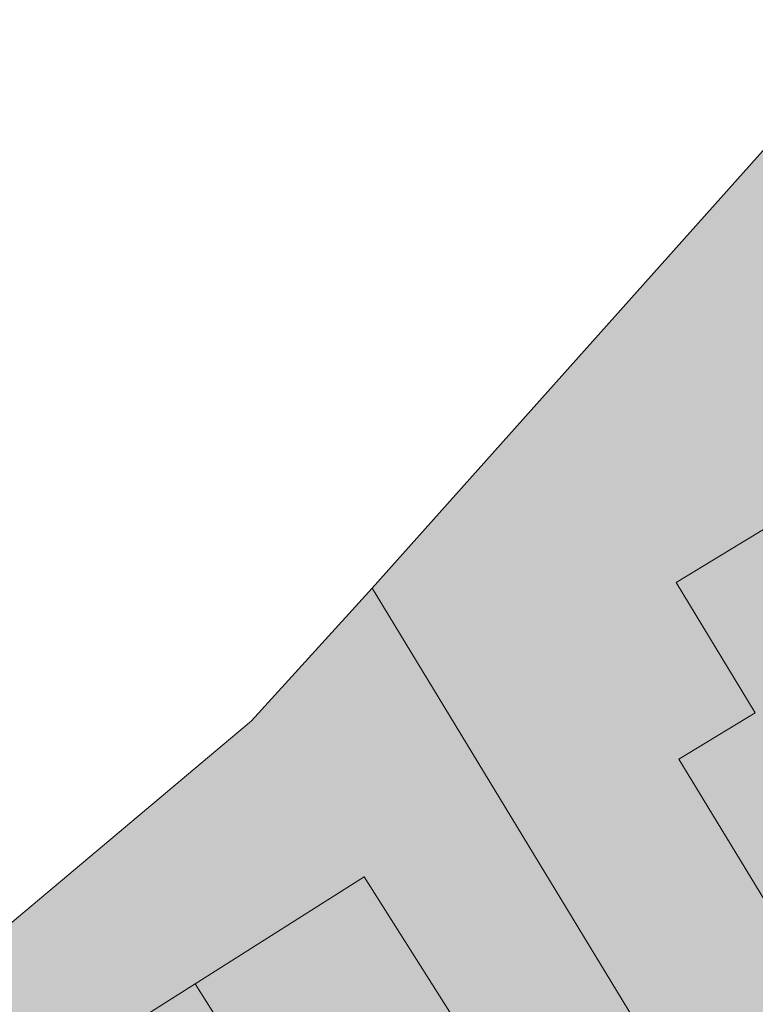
# Model space of a CAD drawing. Header units: metres. Extents: x -228 to 168, y -124 to 293.
# Tile 554 of 613: x -78 to -60, y 173 to 196. Entities that reach past the tile are written whole.
import ezdxf

# ---------------------------------------------------------------- set-up
doc = ezdxf.new("R2010")
doc.units = ezdxf.units.M
doc.header["$MEASUREMENT"] = 0
doc.layers.add('Gebäude.3 _ UMGEBUNG', color=7, linetype='Continuous')
doc.layers.add('Parzellen.3 _ UMGEBUNG', color=7, linetype='Continuous')

msp = doc.modelspace()

# ---------------------------------------------------------------- hatches: boundary and pattern name
at = {"layer": 'Gebäude.3 _ UMGEBUNG', "linetype": 'Continuous', "lineweight": 18, "true_color": 0x3f3f3f}
for points in [[(-62.213, 185.455), (-62.213, 182.955), (-55.61, 186.965), (-51.955, 180.947), (-50.846, 181.62), (-55.61, 189.465)], [(-62.151, 180.328), (-62.151, 178.828), (-60.366, 179.912), (-61.031, 181.008)], [(-78.123, 173.118), (-78.123, 170.617), (-69.509, 176.075), (-65.221, 169.307), (-64.09, 170.023), (-69.509, 178.575)]]:
    msp.add_hatch(color=250, dxfattribs=at).paths.add_polyline_path(points)
at = {"layer": 'Gebäude.3 _ UMGEBUNG', "linetype": 'Continuous', "lineweight": 18}
for points in [[(-51.255, 181.372), (-52.596, 183.58), (-53.296, 183.155), (-55.61, 186.965), (-62.213, 182.955), (-60.366, 179.912), (-62.151, 178.828), (-59.032, 173.691), (-55.235, 175.997), (-54.509, 174.801), (-51.268, 176.865), (-53.264, 180.152)], [(-64.128, 167.581), (-69.509, 176.075), (-75.944, 171.998), (-73.811, 168.631), (-75.271, 167.706), (-72.024, 162.579)]]:
    msp.add_hatch(color=255, dxfattribs=at).paths.add_polyline_path(points)
at = {"layer": 'Gebäude.3 _ UMGEBUNG', "linetype": 'Continuous', "lineweight": 18, "true_color": 0x6f6f6f}
msp.add_hatch(color=8, dxfattribs=at).paths.add_polyline_path([(-73.457, 173.574), (-68.076, 165.08), (-64.128, 167.581), (-69.509, 176.075)])
at = {"layer": 'Parzellen.3 _ UMGEBUNG', "linetype": 'Continuous', "lineweight": 18, "true_color": 0xfafafa}
for points in [[(-42.516, 171.508), (-57.457, 196.113), (-69.324, 182.826), (-57.081, 162.664)], [(-57.081, 162.664), (-69.324, 182.826), (-72.137, 179.721), (-84.218, 169.567), (-73.844, 152.484)]]:
    msp.add_hatch(color=7, dxfattribs=at).paths.add_polyline_path(points)

# ---------------------------------------------------------------- linework, layer by layer
at = {"layer": 'Gebäude.3 _ UMGEBUNG', "color": 9, "linetype": 'Continuous', "lineweight": 18}
msp.add_line((-68.076, 165.08), (-73.457, 173.574), dxfattribs=at)
at = {"layer": 'Gebäude.3 _ UMGEBUNG', "color": 253, "linetype": 'Continuous', "lineweight": 18, "true_color": 0x9f9f9f, "flags": 128}
for points in [[(-51.255, 181.372), (-52.596, 183.58), (-53.296, 183.155), (-55.61, 186.965), (-62.213, 182.955), (-60.366, 179.912), (-62.151, 178.828), (-59.032, 173.691), (-55.235, 175.997), (-54.509, 174.801), (-51.268, 176.865), (-53.264, 180.152)], [(-64.128, 167.581), (-72.024, 162.579), (-75.271, 167.706), (-73.811, 168.631), (-75.944, 171.998), (-69.509, 176.075)]]:
    msp.add_lwpolyline(points, close=True, dxfattribs=at)
at = {"layer": 'Parzellen.3 _ UMGEBUNG', "color": 253, "linetype": 'Continuous', "lineweight": 18, "true_color": 0x9f9f9f, "flags": 128}
for points in [[(-42.516, 171.508), (-57.081, 162.664), (-69.324, 182.826), (-57.457, 196.113)], [(-57.081, 162.664), (-73.844, 152.484), (-84.218, 169.567), (-72.137, 179.721), (-69.324, 182.826)]]:
    msp.add_lwpolyline(points, close=True, dxfattribs=at)

doc.saveas('drawing.dxf')
